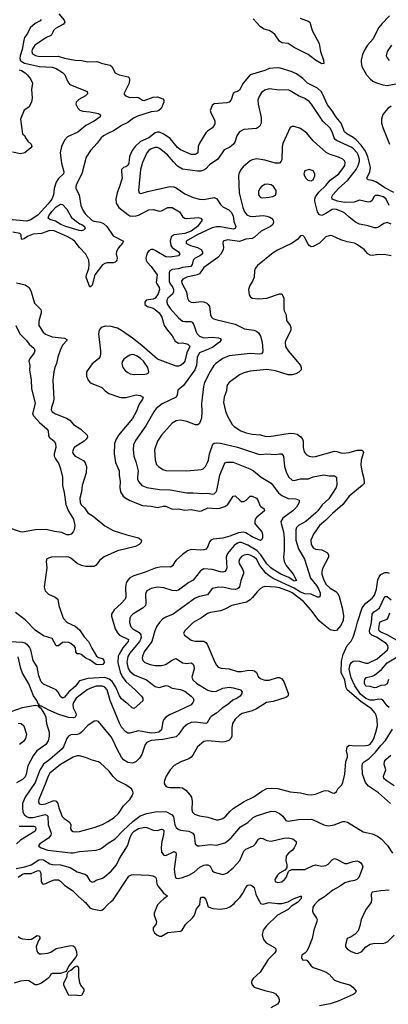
# Model space of a CAD drawing. Header units: inches. Extents: x 1552611 to 1694776, y 811966 to 917215.
# Tile 514 of 549: x 1683963 to 1687462, y 889025 to 898373. Entities that reach past the tile are written whole.
import ezdxf

# ---------------------------------------------------------------- set-up
doc = ezdxf.new("R2010")
doc.units = ezdxf.units.IN
doc.header["$MEASUREMENT"] = 0
doc.layers.add('B6888', color=7, linetype='Continuous')
doc.layers.add('B6889', color=7, linetype='Continuous')

msp = doc.modelspace()

# ---------------------------------------------------------------- linework, layer by layer
at = {"layer": 'B6888', "color": 5}
for points, elevation in [([(1684576.5, 890000), (1684588.2, 889990), (1684630, 889941.7), (1684650, 889931.7), (1684730, 889915.6), (1684750, 889920.3), (1684762.4, 889930), (1684797.2, 889970), (1684831.3, 890000)], 820), ([(1685301.9, 890000), (1685270.6, 889970), (1685239.5, 889890), (1685238.4, 889870), (1685261.6, 889810), (1685257.1, 889790), (1685231.6, 889750), (1685230.3, 889730), (1685242.3, 889702.3), (1685264.1, 889684.1), (1685290, 889672.8), (1685310, 889671.6), (1685370, 889706.4), (1685490, 889718.4), (1685506.6, 889730), (1685536.9, 889783.1), (1685608, 889850), (1685623.1, 889870), (1685641.3, 889930), (1685673.7, 889970), (1685677.1, 890000)], 820), ([(1685736.3, 890000), (1685752.7, 889950), (1685794.9, 889934.9), (1685868.3, 889928.3), (1685930, 889937.2), (1685956.3, 889950), (1685997.9, 889982.1), (1686015.2, 890000)], 820), ([(1686608.9, 890000), (1686600.2, 889990), (1686544.4, 889955.6), (1686510, 889924.7), (1686411.1, 889870), (1686306.2, 889770), (1686274.9, 889730), (1686265.8, 889685.8), (1686278.6, 889638.6), (1686301.3, 889610), (1686382.7, 889562.7), (1686394, 889550), (1686394, 889530), (1686381.1, 889510), (1686321.5, 889450), (1686244.2, 889330), (1686178.5, 889270), (1686166.5, 889250), (1686163.2, 889230), (1686168.5, 889208.5), (1686190, 889188.4), (1686290, 889154.4), (1686370, 889137.7), (1686390, 889124.6), (1686418.2, 889090), (1686426.7, 889070), (1686426.3, 889050), (1686410, 889026.2), (1686345.5, 888990)], 820), ([(1686239.9, 890000), (1686250, 889982.4), (1686270, 889974.9), (1686330, 889991.4), (1686410, 889981.3), (1686450, 889981.5), (1686510, 889998.2), (1686513.4, 890000)], 820), ([(1686789.8, 890000), (1686760.2, 889970), (1686747.2, 889947.2), (1686741.7, 889910), (1686748.8, 889888.8), (1686781.7, 889841.7), (1686786, 889830), (1686783.7, 889810), (1686754.2, 889730), (1686739, 889650), (1686710, 889576.2), (1686689.1, 889530.9), (1686670, 889509.2), (1686650, 889499.3), (1686642, 889490), (1686637.3, 889470), (1686647.7, 889447.7), (1686690, 889444.9), (1686730.2, 889390.2), (1686750, 889373.4), (1686826, 889350), (1686870.7, 889330), (1686900.7, 889310), (1686952.5, 889252.5), (1687010, 889230.4), (1687096, 889210), (1687126.6, 889186.6), (1687156.3, 889150), (1687147.3, 889130), (1687130, 889118.4), (1686986.5, 889053.5), (1686910, 889028.7), (1686807.7, 889010)], 840), ([(1687300.5, 890000), (1687298, 889990), (1687250, 889923.7), (1687205.3, 889830), (1687193.1, 889770), (1687176.3, 889723.7), (1687148.7, 889691.3), (1687110, 889666), (1687071.1, 889648.9), (1687057.3, 889590), (1687057.3, 889570), (1687070, 889551), (1687110, 889527.7), (1687150, 889510.7), (1687170, 889507.3), (1687210, 889527.3), (1687249.7, 889570.3), (1687290, 889596.4), (1687330, 889605.3), (1687410, 889602.6), (1687432.2, 889607.7), (1687458.4, 889621.6), (1687517.5, 889682.5)], 860), ([(1683949.6, 889669.6), (1683970, 889654.4), (1683990, 889646.7), (1684050, 889639), (1684075.6, 889644.4), (1684130, 889677.1), (1684151.9, 889671.9), (1684155.5, 889650), (1684137.1, 889622.9), (1684119.7, 889570), (1684124.7, 889530), (1684135.4, 889515.4), (1684150, 889505.5), (1684170, 889503), (1684230.4, 889509.6), (1684258.6, 889521.4), (1684310, 889554.6), (1684450, 889584.6), (1684470, 889581.6), (1684487.3, 889567.3), (1684503.2, 889523.2), (1684504, 889490), (1684494, 889470), (1684430, 889389.5), (1684402.9, 889337.1), (1684350, 889318.5), (1684270, 889316.9), (1684259.3, 889310), (1684248.2, 889290), (1684229, 889271), (1684170, 889226.4), (1684130, 889208.5), (1684109.4, 889210), (1684050, 889246.2), (1684030, 889251.6), (1683970, 889244.8), (1683910, 889226)], 780)]:
    msp.add_lwpolyline(points, dxfattribs=dict(at, elevation=elevation))
at = {"layer": 'B6888', "color": 5, "elevation": 780}
msp.add_lwpolyline([(1684534, 889106), (1684490, 889112), (1684430, 889108.5), (1684418.1, 889138.1), (1684387.2, 889190), (1684382.6, 889210), (1684382, 889230), (1684412.4, 889290), (1684414.3, 889310), (1684425.1, 889334.9), (1684450, 889348), (1684490, 889383), (1684510, 889390.4), (1684521, 889370), (1684522.8, 889290), (1684532, 889230), (1684550, 889194), (1684572, 889170), (1684571.3, 889150), (1684550, 889109.2)], close=True, dxfattribs=at)
at = {"layer": 'B6889', "color": 5}
for points, elevation in [([(1684165.8, 898374.1), (1684157.8, 898362.2), (1684110, 898335.7), (1684064, 898296), (1684037.4, 898242.6), (1684010, 898204), (1684001.4, 898178.6), (1683988, 898090), (1683966.3, 898030), (1683963.6, 898003.6), (1683966.9, 897990), (1683978.5, 897978.5), (1684010, 897961.8), (1684150, 897927.5), (1684270, 897923.7), (1684310, 897908.6), (1684370, 897871), (1684392, 897850), (1684421.7, 897781.7), (1684438.9, 897758.9), (1684604, 897690), (1684608, 897670), (1684588, 897650), (1684524.6, 897615.4), (1684498.9, 897590), (1684494.6, 897570), (1684514.5, 897534.5), (1684535.5, 897515.5), (1684563.6, 897503.6), (1684630, 897498.4), (1684710, 897483), (1684730.7, 897470), (1684727.3, 897450), (1684670, 897409.6), (1684590.3, 897369.7), (1684513.8, 897306.2), (1684418, 897262), (1684387.8, 897230), (1684360.6, 897170), (1684346.2, 897110), (1684359.7, 897010), (1684381.5, 896930), (1684378, 896910), (1684330, 896864.2), (1684310, 896832), (1684289.2, 896770), (1684283, 896710), (1684269.5, 896670), (1684234.9, 896625.1), (1684138.2, 896521.8), (1684070, 896471.6), (1684030, 896461.6), (1683830, 896477.9)], 760), ([(1684335.3, 898430), (1684383.9, 898370), (1684392.4, 898350), (1684378.9, 898330), (1684302.8, 898290), (1684284.7, 898270), (1684268.5, 898231.5), (1684258, 898222), (1684217.1, 898202.9), (1684106.5, 898130), (1684082, 898090), (1684078, 898070), (1684085.8, 898050), (1684113.9, 898033.9), (1684150, 898024.4), (1684327, 898027), (1684390, 898006.6), (1684490, 897988.4), (1684550, 897985.4), (1684610, 897974.4), (1684695, 897975), (1684750, 897955.6), (1684820.9, 897940.9), (1684836.4, 897930), (1684870, 897868.4), (1684906, 897850), (1684992, 897832), (1685001.1, 897821.1), (1685006, 897806), (1685003.1, 897770), (1684950.5, 897670), (1684967.7, 897650), (1685010, 897634.3), (1685070, 897638.7), (1685090, 897635.8), (1685130, 897608), (1685146, 897606), (1685230, 897638.2), (1685270, 897640.6), (1685323, 897623), (1685332.9, 897610), (1685332.7, 897590), (1685305.1, 897530), (1685283.2, 897510), (1685270, 897503.7), (1685210, 897499.5), (1685081.7, 897458.3), (1685042.3, 897437.7), (1684990, 897395.4), (1684930, 897368.5), (1684859.9, 897320.1), (1684792, 897290), (1684759, 897270), (1684735.8, 897250), (1684700, 897200), (1684636.1, 897130), (1684593.7, 897066.3), (1684554, 896910), (1684501.2, 896810), (1684495, 896790), (1684496.1, 896770), (1684526.2, 896710), (1684545, 896610), (1684563.6, 896563.6), (1684583.9, 896530), (1684650, 896468), (1684670, 896458.7), (1684730, 896450.1), (1684757.2, 896437.2), (1684790.1, 896410.1), (1684850, 896321.6), (1684947.3, 896270), (1684938, 896250), (1684897.6, 896202.4), (1684880.8, 896170), (1684878.5, 896150), (1684886.9, 896110), (1684884.7, 896090), (1684878.7, 896081.3), (1684869.4, 896070.6), (1684854.5, 896065.5), (1684790, 896063.8), (1684770, 896059.2), (1684750, 896046.5), (1684677.2, 895950), (1684650, 895852.3), (1684639.1, 895840.9), (1684630, 895834), (1684594.7, 895930), (1684597.1, 895950), (1684618, 896010), (1684622.9, 896050), (1684618.9, 896090), (1684590, 896147.1), (1684529.4, 896209.4), (1684490, 896262.9), (1684464.9, 896284.9), (1684414.1, 896314.1), (1684290, 896367.8), (1684250, 896371.1), (1684170, 896343.2), (1684090, 896335.4), (1684042.9, 896317.1), (1684010, 896294.8), (1683985.3, 896285.3), (1683979.3, 896290), (1683977.7, 896330), (1683963.3, 896343.3), (1683896.8, 896356.8)], 780), ([(1686626.2, 898386.2), (1686700.4, 898360.4), (1686717.3, 898350), (1686740.7, 898270), (1686806.2, 898146.2), (1686817.6, 898070), (1686848.2, 897990), (1686850, 897958), (1686830, 897952.7), (1686770, 897988.6), (1686701.5, 898041.5), (1686569.1, 898109.1), (1686510, 898147.6), (1686450, 898151.8), (1686430, 898169.4), (1686387.1, 898230), (1686361.5, 898250), (1686330, 898269.8), (1686283.4, 898283.4), (1686250, 898304.8), (1686180.3, 898380.3)], 780), ([(1687474.6, 898410), (1687402.8, 898337.2), (1687370, 898296.2), (1687319.1, 898190), (1687265.2, 898130), (1687238.8, 898090), (1687217.9, 898042.1), (1687205, 897990), (1687203.2, 897970), (1687210.3, 897930), (1687254, 897850), (1687289.1, 897810), (1687315.3, 897790), (1687350, 897773.5), (1687410, 897753.2), (1687450, 897747.8), (1687670, 897790.1)], 820), ([(1687492.9, 898130), (1687450.4, 898070), (1687443, 898030), (1687450.4, 898010.4), (1687470, 897984.9)], 840), ([(1687513.3, 896733.3), (1687430, 896778), (1687350, 896831.9), (1687310, 896846.8), (1687272.4, 896852.4), (1687262, 896862), (1687258.9, 896870), (1687287.1, 896930), (1687293.8, 896970), (1687268.1, 897070), (1687245.2, 897125.2), (1687203.3, 897183.3), (1687154, 897234), (1687130, 897254.2), (1687067.9, 897290), (1687047.7, 897307.7), (1687013.7, 897390), (1686966.6, 897446.6), (1686930, 897509.1), (1686885.5, 897565.5), (1686838.8, 897670), (1686825.5, 897690), (1686790, 897722.3), (1686693.7, 897770), (1686650, 897816.1), (1686590, 897857.7), (1686540.8, 897880.8), (1686434.1, 897914.1), (1686410, 897916.9), (1686330, 897909.4), (1686290, 897891.6), (1686151.9, 897848.1), (1686084.6, 897770), (1686050, 897704.5), (1686030.7, 897690), (1686010, 897686.3), (1685988.4, 897671.6), (1685969, 897611), (1685950.6, 897590), (1685930, 897583.5), (1685810, 897575.6), (1685790, 897557), (1685772.7, 897510), (1685776.4, 897490), (1685810.3, 897430), (1685816.5, 897410), (1685814.3, 897385.7), (1685794.8, 897345.2), (1685746.2, 897313.8), (1685730, 897297.7), (1685670, 897199.8), (1685658.5, 897170), (1685653.1, 897110), (1685641.5, 897098.5), (1685627.9, 897092.1), (1685590, 897094.3), (1685490, 897137.2), (1685460.1, 897160.1), (1685390, 897244.3), (1685330, 897286.6), (1685290, 897303.6), (1685270, 897305.6), (1685250, 897298.8), (1685190, 897249.9), (1685110, 897217.6), (1685057.8, 897170), (1685029.4, 897130), (1685004.5, 897075.5), (1684998.8, 897010), (1684991.2, 896988.8), (1684970, 896974.8), (1684950, 896968.3), (1684930.3, 896950), (1684928.2, 896930), (1684934.3, 896870), (1684911, 896790), (1684887.5, 896730), (1684875.2, 896670), (1684878.2, 896630), (1684902.7, 896590), (1684990, 896523), (1685010, 896512.3), (1685032.7, 896507.3), (1685069.9, 896510.1), (1685090, 896517.1), (1685190, 896569.2), (1685230, 896571.3), (1685290, 896555.8), (1685310, 896557.6), (1685370, 896590.2), (1685410, 896590.1), (1685479.3, 896550), (1685510, 896503.1), (1685528.9, 896488.9), (1685550, 896485.7), (1685656.5, 896496.5), (1685684, 896490), (1685694, 896470), (1685649.5, 896410), (1685590, 896365.3), (1685530, 896341.8), (1685429.2, 896330.8), (1685399.4, 896310), (1685390.7, 896270), (1685399.3, 896230), (1685411.8, 896210), (1685470.2, 896170), (1685481.8, 896150), (1685469.3, 896130.7), (1685390, 896119.5), (1685350, 896122), (1685250, 896182.7), (1685230, 896190.3), (1685210, 896190.4), (1685190, 896178.4), (1685177.9, 896162.1), (1685165.4, 896134.6), (1685161.3, 896110), (1685163.9, 896090), (1685173.7, 896070), (1685210, 896028.7), (1685266.7, 895950), (1685259.3, 895879.3), (1685264, 895864), (1685286.7, 895830), (1685289.4, 895810), (1685277.1, 895770), (1685250, 895730.6), (1685230, 895718.3), (1685163, 895710), (1685150.3, 895690), (1685151.8, 895670), (1685175.5, 895650), (1685230, 895633.1), (1685250, 895622), (1685287.5, 895590), (1685313.8, 895550), (1685335.6, 895470), (1685364.8, 895424.8), (1685410, 895370.3), (1685440, 895320), (1685470, 895302.7), (1685510, 895304.2), (1685550, 895296.8), (1685563.6, 895290), (1685576.2, 895276.2), (1685578.9, 895270), (1685548.3, 895210), (1685531.8, 895130), (1685516.1, 895110), (1685490, 895089.8), (1685470, 895083.1), (1685450, 895083.1), (1685270.3, 895150.3), (1685121.2, 895281.2), (1685034.9, 895350), (1684930, 895421.4), (1684890, 895443.4), (1684830, 895461), (1684775.9, 895464.1), (1684735.8, 895450), (1684716, 895424), (1684711.9, 895390), (1684731.6, 895230), (1684730.2, 895190), (1684723.6, 895170), (1684710, 895154.3), (1684650, 895106.3), (1684598, 895030), (1684598, 894990), (1684612.4, 894950), (1684630.2, 894930.2), (1684643.1, 894923.1), (1684742.5, 894882.5), (1684775.3, 894850), (1684810, 894825.5), (1684909.3, 894789.3), (1684930, 894784.9), (1684970, 894786.4), (1685070, 894810.2), (1685105.9, 894805.9), (1685134, 894790), (1685130.2, 894770), (1685098.8, 894721.2), (1685068.2, 894650), (1685033.3, 894586.8), (1684902.5, 894430), (1684877.7, 894390), (1684862.3, 894350), (1684858.9, 894250), (1684874, 894170), (1684907.3, 894090), (1684907.5, 894050), (1684917.4, 893990), (1684915, 893930), (1684920.7, 893890), (1684944.9, 893850), (1684970, 893829.2), (1685010, 893807.6), (1685130, 893761), (1685210, 893752.9), (1685270, 893740.8), (1685326.2, 893753.8), (1685350, 893753.7), (1685410, 893727), (1685470, 893730.2), (1685530, 893717.6), (1685590, 893723), (1685670, 893706.4), (1685690, 893709.5), (1685750, 893738.9), (1685830, 893730.7), (1685864.5, 893735.5), (1685910, 893751.9), (1685939.8, 893770), (1685990, 893847.7), (1686007.2, 893852.8), (1686052.4, 893810), (1686070, 893800.2), (1686090, 893799.7), (1686112.1, 893810), (1686150, 893848.9), (1686170, 893849.2), (1686210, 893829.1), (1686226.3, 893806.3), (1686242.1, 893762.1), (1686250.8, 893750.8), (1686283.1, 893730), (1686284.5, 893724.5), (1686286.7, 893710), (1686214.3, 893650), (1686198.3, 893630), (1686194.9, 893610), (1686196.4, 893590), (1686201.8, 893581.8), (1686261.2, 893510), (1686269.1, 893490), (1686267.9, 893452.1), (1686262, 893438), (1686250, 893428), (1686170, 893462.4), (1686110, 893501.2), (1686087.2, 893507.2), (1686039.6, 893500.4), (1685958.9, 893470), (1685890, 893451), (1685799.5, 893440.5), (1685776.5, 893430), (1685764.5, 893415.5), (1685748.9, 893370), (1685733.5, 893346.5), (1685710, 893338.2), (1685683.7, 893336.3), (1685590, 893341.5), (1685556.5, 893330), (1685510, 893296.8), (1685450, 893240.9), (1685435.1, 893224.9), (1685412.9, 893187.1), (1685400.9, 893179.1), (1685390, 893175.5), (1685310, 893176.8), (1685250, 893165.2), (1685153.3, 893126.7), (1685046.2, 893093.8), (1685010, 893073.1), (1684988.8, 893051.2), (1684975, 893024.9), (1684967.5, 892990), (1684971.2, 892890), (1684965.3, 892870), (1684927.8, 892830), (1684858.5, 892770), (1684834.7, 892730), (1684834.2, 892710), (1684869.4, 892590), (1684890, 892551.6), (1684909.6, 892529.6), (1684995.3, 892490), (1684993.8, 892470), (1684943.1, 892410), (1684906, 892350), (1684898.6, 892330), (1684895.6, 892270), (1684917.4, 892177.4), (1684937.3, 892137.3), (1684970, 892091), (1685059.5, 892010), (1685120.3, 891950), (1685133.4, 891930), (1685132.9, 891907.1), (1685050, 891833.3), (1685030, 891840.5), (1684990, 891878.7), (1684969.6, 891890), (1684930, 891924.4), (1684910, 891955.1), (1684876.3, 892036.3), (1684840.4, 892090), (1684812, 892112), (1684770, 892126.6), (1684610, 892117.3), (1684530, 892094.5), (1684490, 892041.1), (1684429.1, 891990.9), (1684390, 891939.7), (1684370, 891931.1), (1684350, 891946.9), (1684327.6, 891987.6), (1684309.8, 892009.8), (1684190, 892063.7), (1684167.5, 892087.5), (1684144.8, 892144.8), (1684128.3, 892228.3), (1684091.4, 892290), (1684068.1, 892390), (1684056.3, 892416.3), (1684037.7, 892437.7), (1684012.6, 892452.6), (1683990, 892459.4), (1683870, 892466.9)], 820), ([(1683958, 897898), (1683981.3, 897890), (1684013.7, 897870), (1684034.9, 897850), (1684064.9, 897810), (1684084, 897770), (1684074, 897710), (1684080.5, 897630), (1684075.5, 897590), (1684050, 897544), (1684005.5, 897514.5), (1683970.7, 897430), (1683990.7, 897290.7), (1684011, 897270), (1684018, 897250), (1684040.7, 897220.7), (1684071, 897190), (1684078, 897170), (1684070, 897158), (1684010.9, 897109.1), (1683970, 897098), (1683894, 897114)], 740), ([(1687469.8, 896610), (1687441.1, 896670), (1687417.7, 896690), (1687370, 896702.9), (1687337.7, 896702.3), (1687326.3, 896693.7), (1687305.8, 896654.2), (1687290, 896644.4), (1687270, 896641.4), (1687190, 896659.1), (1687139.1, 896640.9), (1687050, 896636.9), (1686981.1, 896650), (1686929.7, 896670), (1686925.8, 896690), (1686935.9, 896710), (1686990.7, 896770), (1687078.9, 896850), (1687157.5, 896950), (1687177.4, 896990), (1687187.1, 897030), (1687187.5, 897050), (1687176.9, 897090), (1687166.7, 897110), (1687130, 897149.9), (1687110, 897162.8), (1686970, 897225.9), (1686956.7, 897236.7), (1686946.6, 897250), (1686929.2, 897309.3), (1686910, 897344), (1686841.2, 897410), (1686731.8, 897571.8), (1686710, 897597.7), (1686670, 897625.8), (1686610.5, 897650.5), (1686530, 897698.7), (1686510, 897706.3), (1686430, 897702.4), (1686330, 897715.4), (1686290, 897705.1), (1686259.5, 897680.5), (1686234.8, 897645.2), (1686222.9, 897610), (1686225.7, 897570), (1686255.9, 897444.1), (1686255.3, 897390), (1686240.6, 897359.4), (1686210, 897341.1), (1686090.2, 897329.8), (1686050, 897309.6), (1686022.8, 897270), (1686004.4, 897210), (1685990.9, 897189.1), (1685958.3, 897161.7), (1685903.1, 897136.9), (1685844, 897050), (1685766.3, 896993.7), (1685730, 896957.4), (1685710, 896944.7), (1685683.7, 896936.3), (1685650, 896933.8), (1685510, 896953.3), (1685462.4, 896982.4), (1685422.1, 897022.1), (1685364.7, 897090), (1685290, 897149.7), (1685270, 897159.1), (1685250, 897160.4), (1685210, 897145.8), (1685188, 897130), (1685170, 897107.6), (1685130, 897017.6), (1685110, 896952.3), (1685090.5, 896750.5), (1685098.8, 896730), (1685110, 896723), (1685125.8, 896725.8), (1685176.9, 896743.1), (1685390.3, 896790.2), (1685426.5, 896786.5), (1685450, 896777.6), (1685530, 896718.9), (1685610, 896683.6), (1685670.2, 896670.2), (1685707.4, 896667.4), (1685810, 896685.8), (1685833.2, 896673.2), (1685870, 896618.3), (1685890, 896597.2), (1685947.4, 896567.4), (1685970, 896545.2), (1685988.8, 896510), (1685995.8, 896455.8), (1686016.1, 896410), (1686009.2, 896390.8), (1685990, 896385.3), (1685870, 896405.3), (1685830, 896405), (1685790, 896397.8), (1685646.6, 896330), (1685544.9, 896270), (1685544.6, 896250), (1685547.9, 896247.9), (1685583.1, 896230), (1685652, 896210), (1685684.7, 896190), (1685698.2, 896170), (1685696.9, 896150), (1685673.6, 896130), (1685630, 896108), (1685610.2, 896090), (1685599.4, 896050), (1685588.7, 896031.3), (1685510, 896018.8), (1685470, 896007.4), (1685410, 896002.7), (1685388, 895990), (1685381.6, 895970), (1685381.6, 895890), (1685387.2, 895870), (1685417.4, 895830), (1685424, 895810), (1685422.9, 895790), (1685412.7, 895767.3), (1685369.3, 895730), (1685358.9, 895710), (1685358.9, 895690), (1685365.8, 895670), (1685391, 895630), (1685470, 895542.8), (1685510, 895512.3), (1685530, 895506.9), (1685589, 895509), (1685601.2, 895501.2), (1685616.9, 895476.9), (1685637.1, 895410), (1685649.2, 895389.2), (1685670, 895367.1), (1685710, 895354.1), (1685790, 895358.3), (1685850, 895352.9), (1685867.1, 895347.1), (1685876.5, 895330), (1685859.5, 895310), (1685795, 895265), (1685755.6, 895244.4), (1685669.2, 895210), (1685649.3, 895170), (1685642.4, 895090), (1685627, 895050), (1685519, 894901), (1685464.1, 894855.9), (1685459.5, 894810), (1685448.2, 894790), (1685314.4, 894725.6), (1685258.8, 894681.2), (1685236.5, 894650), (1685161.9, 894518.1), (1685062.3, 894377.7), (1685043.9, 894336.1), (1685039.3, 894290), (1685046, 894230), (1685070, 894167.3), (1685087.5, 894090), (1685080.2, 894030), (1685081.8, 894010), (1685090.3, 893990), (1685122, 893950), (1685170, 893932.9), (1685290, 893912.5), (1685390.2, 893910.2), (1685550, 893880.2), (1685610, 893882.5), (1685694.9, 893874.9), (1685750, 893877.4), (1685790, 893869.2), (1685810, 893872.8), (1685828.4, 893890), (1685835.7, 893904.3), (1685863.5, 894050), (1685902.9, 894150), (1685914.4, 894165.6), (1685930, 894172.6), (1685990, 894171.8), (1686148.8, 894108.8), (1686181.1, 894090), (1686254, 894030), (1686350, 893972.3), (1686420.7, 893880.7), (1686450, 893856.1), (1686510, 893828.1), (1686585.1, 893825.1), (1686615.3, 893810), (1686617.4, 893790), (1686590, 893746), (1686554.6, 893710), (1686460.4, 893639.6), (1686443.3, 893610), (1686444, 893590), (1686467.4, 893510), (1686472.4, 893450), (1686474.2, 893330), (1686468.3, 893270), (1686472.8, 893230), (1686491, 893190), (1686560.1, 893110), (1686591.7, 893048.3), (1686570, 893042.7), (1686517.1, 893077.1), (1686443.4, 893110), (1686370, 893153.1), (1686346, 893170), (1686310, 893206.1), (1686253, 893293), (1686213.8, 893333.8), (1686130, 893383.1), (1686070, 893408.6), (1686050, 893409.9), (1686030, 893404.2), (1685998.9, 893381.1), (1685935.8, 893304.2), (1685924.6, 893270), (1685930.1, 893169.9), (1685923.2, 893150), (1685910, 893135.1), (1685890.9, 893129.1), (1685870, 893130.7), (1685790, 893154.6), (1685710, 893158.8), (1685679.8, 893140.2), (1685609.3, 893050.7), (1685570, 893029.8), (1685470, 892958), (1685450, 892950.9), (1685410, 892952.1), (1685330, 892980.4), (1685270, 892986.6), (1685210, 892972), (1685170.2, 892949.8), (1685156.9, 892923.1), (1685161.5, 892830), (1685156.5, 892810), (1685134.6, 892790), (1685037.6, 892730), (1685018.9, 892710), (1685007.8, 892690), (1685004.8, 892650), (1685019.3, 892610), (1685036.9, 892590), (1685096, 892556), (1685112.8, 892532.8), (1685115.7, 892510), (1685110.8, 892490), (1685098.9, 892470), (1685010, 892359.5), (1684990, 892326), (1684978.8, 892270), (1684994.4, 892214.4), (1685010, 892188.7), (1685050, 892154.4), (1685165.3, 892105.3), (1685250, 892041.8), (1685270, 892034.7), (1685290, 892033.8), (1685350, 892052), (1685370, 892047.2), (1685410, 892025.5), (1685490, 892014.3), (1685530, 891999.4), (1685591.4, 891950), (1685608.9, 891930), (1685614.9, 891910), (1685607, 891890), (1685590, 891868.2), (1685470, 891809.8), (1685390, 891777.1), (1685349.1, 891750.9), (1685331.2, 891730), (1685322.9, 891710), (1685308.3, 891630), (1685284.6, 891610), (1685250, 891601.5), (1685210, 891600.6), (1685090, 891621.6), (1685010, 891600.7), (1684990, 891600.7), (1684970, 891611.5), (1684930, 891655.1), (1684910, 891692.8), (1684821.7, 891910), (1684793.5, 892010), (1684770, 892036.8), (1684750, 892045.9), (1684690, 892044.5), (1684630, 892024.6), (1684603.8, 892010), (1684500.2, 891930), (1684472.4, 891890), (1684466.5, 891870), (1684470, 891839.5), (1684496.3, 891790), (1684500.2, 891770), (1684489.3, 891750.7), (1684475.3, 891744.7), (1684427.8, 891747.8), (1684335.7, 891775.7), (1684238.5, 891818.5), (1684170, 891856), (1684156.4, 891856.4), (1684150, 891866), (1684142, 891862), (1684148, 891870), (1684138, 891878), (1684124.5, 891910), (1684093.6, 891953.6), (1684050, 892066.3), (1683989.1, 892169.1), (1683974.2, 892214.2), (1683950, 892323.7)], 840), ([(1687489.5, 897550.5), (1687458.3, 897530), (1687410, 897471.5), (1687397.5, 897430), (1687399, 897390), (1687408.8, 897350), (1687474.6, 897190)], 820), ([(1687490, 896431.8), (1687452, 896448), (1687420.4, 896439.6), (1687370, 896401.7), (1687350, 896395.6), (1687330, 896397.2), (1687270, 896416.5), (1687190, 896430.7), (1687149.9, 896449.9), (1687090, 896497.7), (1687050, 896536.2), (1687026.4, 896550), (1686970, 896571.9), (1686950, 896575.3), (1686930, 896571.9), (1686870, 896532.3), (1686830, 896514.8), (1686810, 896519.1), (1686804.4, 896524.4), (1686789.1, 896550), (1686765.9, 896650), (1686764.5, 896670), (1686769.9, 896690), (1686803.6, 896736.4), (1686870, 896798.3), (1686911.4, 896850), (1686994, 896910), (1687038, 896970), (1687049, 896990), (1687053.7, 897013.7), (1687049.7, 897030), (1687029.7, 897050), (1686990, 897068.2), (1686910, 897091.6), (1686872.3, 897112.3), (1686750, 897222.6), (1686690, 897296.3), (1686630, 897339.1), (1686570, 897360.5), (1686550, 897359.5), (1686530, 897349), (1686462.3, 897197.7), (1686455.4, 897164.6), (1686450, 897042), (1686446.4, 897030), (1686430, 897011.8), (1686390, 897009.7), (1686290, 897040.4), (1686210, 897053.3), (1686170, 897043.1), (1686150, 897032.1), (1686084.6, 896975.4), (1686062.8, 896950), (1686043.9, 896910), (1686039.7, 896890), (1686045.2, 896730), (1686080.1, 896590), (1686096.6, 896550), (1686119.6, 896519.6), (1686146.1, 896506.1), (1686170, 896503.8), (1686272.8, 896512.8), (1686310, 896508.4), (1686337.2, 896497.2), (1686352.2, 896490), (1686368.7, 896470), (1686373.7, 896450), (1686364.9, 896430), (1686343.8, 896410), (1686255.9, 896364.1), (1686192.5, 896307.5), (1686170, 896297), (1686110, 896289.9), (1686050, 896267.7), (1685937, 896283), (1685894.8, 896270), (1685890.5, 896250), (1685897.8, 896210), (1685894.7, 896190), (1685874, 896150), (1685845.1, 896114.9), (1685710, 896020.7), (1685670, 895959.9), (1685648.9, 895951.1), (1685550, 895927.9), (1685512.8, 895910), (1685500.2, 895890), (1685503.2, 895870), (1685545.4, 895790), (1685556.9, 895730), (1685570, 895703), (1685590, 895690.4), (1685610, 895687.4), (1685690, 895696.9), (1685710, 895695.3), (1685740.7, 895680.7), (1685752.8, 895670), (1685763.6, 895650), (1685774.6, 895570), (1685783.1, 895550), (1685796.7, 895536.7), (1685825.5, 895525.5), (1686010, 895482.8), (1686098.5, 895438.5), (1686185.4, 895425.4), (1686210, 895415.3), (1686230, 895400.4), (1686250, 895368), (1686266.2, 895310), (1686272, 895230), (1686268.2, 895211.8), (1686258.3, 895201.7), (1686243.7, 895196.3), (1686150, 895204.7), (1685950, 895181.5), (1685890, 895157.8), (1685823.9, 895110), (1685805.8, 895090), (1685770, 895032.8), (1685717.8, 894930), (1685708.3, 894890), (1685689, 894730), (1685693.6, 894650), (1685690.2, 894590), (1685670, 894539.3), (1685653.4, 894526.6), (1685632.2, 894527.8), (1685550, 894558.8), (1685490, 894570.8), (1685450, 894565.3), (1685410, 894541), (1685309.2, 894430), (1685270.2, 894370), (1685244.2, 894290), (1685250.3, 894189.7), (1685262.4, 894150), (1685279.6, 894130), (1685322.4, 894102.4), (1685350, 894093.8), (1685550, 894089.3), (1685690, 894102.3), (1685706, 894110), (1685725.4, 894130), (1685747.4, 894170), (1685755, 894190), (1685765.1, 894250), (1685796.6, 894343.4), (1685810, 894353.7), (1685830, 894355.6), (1685870, 894351.3), (1686030, 894314.2), (1686230, 894248.3), (1686250, 894245.6), (1686310, 894252.6), (1686390, 894244.2), (1686430, 894251.6), (1686450, 894250.3), (1686467.8, 894227.7), (1686476.9, 894130), (1686496.5, 894070), (1686516.5, 894030), (1686550, 894001.7), (1686570, 893998.3), (1686630, 894012.3), (1686704.7, 894015.2), (1686750, 894032.8), (1686850, 894050.3), (1686901.7, 894041.7), (1686950, 894042.4), (1686970, 894030.7), (1686972.5, 893952.5), (1686966.2, 893930), (1686896.4, 893823.6), (1686833.3, 893766.7), (1686793, 893710), (1686773.5, 893690), (1686680.2, 893610), (1686608.9, 893570), (1686589.5, 893550.5), (1686583, 893530), (1686585.6, 893430), (1686608.3, 893350), (1686666.2, 893250), (1686725.1, 893070), (1686781.2, 893001.2), (1686801, 892970), (1686814.9, 892930), (1686815.3, 892904.7), (1686809.1, 892890.9), (1686790, 892888.9), (1686730, 892919.9), (1686670, 892921), (1686630, 892939.1), (1686570, 892977.3), (1686370, 893067.7), (1686330, 893093.1), (1686299.5, 893119.5), (1686243.4, 893190), (1686210, 893249.8), (1686190, 893271.4), (1686152.4, 893290), (1686130, 893294.4), (1686092.7, 893290), (1686070, 893277.3), (1686049.4, 893250), (1686044.8, 893230), (1686046.8, 893210), (1686082.2, 893150), (1686087.8, 893130), (1686086.4, 893113.6), (1686063, 893050), (1686051.1, 892990), (1686042.6, 892977.4), (1686032, 892968), (1686010, 892963), (1685970, 892966.8), (1685890, 892986.6), (1685837.5, 892982.5), (1685790, 892971.1), (1685746, 892914), (1685670, 892896.8), (1685630, 892879.5), (1685421.3, 892730), (1685350, 892699), (1685320.1, 892679.9), (1685288.9, 892651.1), (1685264.2, 892615.8), (1685245.1, 892570), (1685217.6, 892470), (1685145.7, 892370), (1685128.4, 892330), (1685126, 892310), (1685131.5, 892290), (1685149.5, 892269.5), (1685202, 892250), (1685250, 892240.2), (1685310, 892242.2), (1685348.4, 892251.6), (1685410, 892292.8), (1685430, 892303.2), (1685450, 892306.7), (1685510, 892268.4), (1685550, 892261.5), (1685590, 892266), (1685601.7, 892261.7), (1685610, 892255.5), (1685617.1, 892237.1), (1685618.4, 892210), (1685596.1, 892130), (1685605.2, 892105.2), (1685644.7, 892070), (1685750, 892008.3), (1685790, 891993.2), (1685830, 891998.8), (1685890, 892025.7), (1685950, 892034.8), (1685990, 892030.9), (1686037.7, 892017.7), (1686059.1, 892010), (1686073.4, 891990), (1686068.8, 891970), (1686055.6, 891950), (1686028.2, 891930), (1685987.4, 891912.6), (1685937.6, 891870), (1685884.8, 891835.2), (1685830, 891787.9), (1685781.1, 891758.9), (1685770, 891747.8), (1685743.7, 891696.3), (1685730, 891689.8), (1685630, 891704.5), (1685590, 891700.2), (1685556.8, 891683.2), (1685515.3, 891650), (1685470, 891585.1), (1685450, 891565.1), (1685322.5, 891537.5), (1685210, 891528.6), (1685182.2, 891517.8), (1685170, 891509.8), (1685155.3, 891490), (1685122, 891398), (1685099.4, 891360.6), (1685070, 891329.7), (1685050, 891319.2), (1685030, 891315.3), (1684990, 891320.9), (1684947, 891347), (1684929.9, 891369.9), (1684887.5, 891447.5), (1684850.4, 891530.4), (1684830, 891564), (1684710, 891709.6), (1684690, 891716.9), (1684670, 891713), (1684610, 891671.1), (1684550, 891608.2), (1684530, 891593.5), (1684510, 891586.4), (1684450, 891583), (1684426, 891570), (1684410, 891549.2), (1684379.3, 891470), (1684365.4, 891450), (1684250.2, 891350), (1684190, 891304.2), (1684153.6, 891246.4), (1684109, 891131), (1684014, 890990), (1683991.3, 890930), (1683988.3, 890890), (1683993.7, 890850), (1684005.4, 890825.4), (1684026.5, 890806.5), (1684050, 890799.1), (1684090, 890799.3), (1684205.7, 890825.7), (1684221, 890821), (1684231.3, 890811.3), (1684234, 890730), (1684260.6, 890650), (1684257.7, 890630), (1684236.3, 890603.7), (1684153, 890550), (1684142, 890530), (1684145.7, 890525.7), (1684166.8, 890510), (1684230, 890489.4), (1684450, 890462.7), (1684470, 890463), (1684530, 890476), (1684689, 890489), (1684730, 890502), (1684750, 890512.6), (1684804.3, 890555.7), (1684870, 890594.7), (1684944.2, 890675.8), (1685038.7, 890761.3), (1685105.9, 890814.1), (1685170, 890837.8), (1685250, 890852.9), (1685350, 890855.8), (1685410, 890825.2), (1685423.8, 890803.8), (1685437.2, 890730), (1685450, 890703.9), (1685468, 890688), (1685490, 890676.8), (1685570, 890668.6), (1685607.6, 890650), (1685620.8, 890630), (1685628.1, 890548.1), (1685650, 890530.4), (1685668.9, 890528.9), (1685770, 890541.3), (1685830, 890535.3), (1685910, 890559.5), (1685930, 890570.3), (1685970, 890605.2), (1686060.4, 890710), (1686130, 890752.1), (1686179.8, 890799.8), (1686210, 890815.6), (1686350, 890858.3), (1686390, 890855.2), (1686430, 890835.8), (1686461.1, 890810), (1686490, 890770.4), (1686510, 890764.7), (1686610, 890779.3), (1686730, 890781.5), (1686750, 890776.3), (1686850, 890729.1), (1686890, 890718.5), (1686949, 890729), (1687030, 890759), (1687050, 890761.1), (1687074.1, 890754.1), (1687222, 890662), (1687310, 890644.5), (1687360, 890620), (1687395.4, 890595.4), (1687453, 890533), (1687501.2, 890461.2)], 860), ([(1687490, 896131.2), (1687423.7, 896143.7), (1687350, 896141), (1687310, 896134), (1687290, 896136.3), (1687267.3, 896150), (1687233.6, 896190), (1687170, 896236.9), (1687141.2, 896250), (1687070, 896264.8), (1687010, 896283.5), (1686930, 896322.2), (1686910, 896324.1), (1686870.4, 896310), (1686810, 896251.1), (1686750, 896219.7), (1686730, 896218), (1686710, 896229.6), (1686700.9, 896240.9), (1686667.2, 896307.2), (1686650, 896324), (1686630, 896322), (1686604.7, 896290), (1686551, 896250), (1686410, 896184.7), (1686370, 896160.5), (1686220.9, 896039.1), (1686199.1, 896010), (1686192.5, 895987.5), (1686188.4, 895930), (1686172.2, 895890), (1686148.4, 895850), (1686135.5, 895810), (1686141.1, 895761.1), (1686150, 895746), (1686170, 895730.7), (1686230, 895721.3), (1686309.7, 895730.3), (1686430, 895771.8), (1686450, 895770.3), (1686458.5, 895758.5), (1686468.9, 895730), (1686469.2, 895629.2), (1686473.1, 895610), (1686493.4, 895570), (1686496, 895516), (1686530.3, 895470.3), (1686537, 895450), (1686537.4, 895430), (1686531.6, 895410), (1686488.9, 895330), (1686484.2, 895310), (1686487.2, 895270), (1686510.3, 895230), (1686570, 895163.7), (1686627.2, 895090), (1686636.5, 895070), (1686635.3, 895050), (1686613.2, 895026.8), (1686583.8, 895010), (1686550, 895000.2), (1686510, 895002.1), (1686390, 895038.8), (1686310, 895051.5), (1686150, 895035), (1686090, 895018.7), (1686050, 894999.7), (1685950.4, 894930), (1685935.6, 894910), (1685927.9, 894890), (1685924.7, 894850), (1685902.6, 894790), (1685897.8, 894737.8), (1685916.4, 894656.4), (1685934.6, 894610), (1685981.1, 894530), (1685998.7, 894510), (1686063.8, 894470), (1686111.7, 894451.7), (1686170, 894439.3), (1686250, 894432.3), (1686290, 894419.7), (1686330, 894415.2), (1686530, 894447.5), (1686570, 894445.1), (1686596.5, 894436.5), (1686631.6, 894411.6), (1686647.1, 894390), (1686652.9, 894370), (1686654.3, 894310), (1686662.2, 894270), (1686683.3, 894243.4), (1686710, 894228.3), (1686743.1, 894223.1), (1686770, 894225.4), (1686950, 894275.6), (1686974.7, 894274.7), (1687010, 894260.4), (1687030, 894257.6), (1687090, 894265.4), (1687165.1, 894285.1), (1687210, 894285.3), (1687219, 894279), (1687225.1, 894265.1), (1687206, 894190), (1687202.5, 894142.5), (1687209.3, 894089.3), (1687227.8, 894030), (1687234, 893986), (1687232.7, 893970), (1687215.5, 893950), (1687090.2, 893850), (1687029, 893771), (1686933.9, 893686.1), (1686870, 893621), (1686807.7, 893570), (1686752.5, 893490), (1686726.2, 893430), (1686729.4, 893390), (1686750, 893358), (1686770, 893345.5), (1686830, 893338.5), (1686851.3, 893331.3), (1686884.2, 893310), (1686894.9, 893290), (1686893.6, 893270), (1686836.9, 893163.1), (1686829.6, 893130.4), (1686830.1, 893110), (1686850, 893051.6), (1686873.6, 893010), (1686910, 892975.1), (1686963.3, 892943.2), (1686983.9, 892923.9), (1686996, 892896), (1687024.2, 892790), (1687035.6, 892715.6), (1687032.5, 892670), (1687010, 892621.6), (1686970, 892574), (1686950, 892569.6), (1686910, 892581.1), (1686830, 892643.5), (1686805.6, 892665.6), (1686727.7, 892770), (1686657.4, 892850), (1686548.9, 892930), (1686523.5, 892943.5), (1686430, 892977.4), (1686390, 892984.7), (1686290, 892991.6), (1686270, 892986), (1686250, 892972.1), (1686218.6, 892941.4), (1686173.9, 892886.1), (1686150, 892864.5), (1686116.1, 892843.9), (1685976.3, 892810), (1685910, 892775.8), (1685870, 892761.6), (1685774.5, 892745.5), (1685746.2, 892733.8), (1685690, 892694.8), (1685609.3, 892650.7), (1685530.5, 892570), (1685517.3, 892550), (1685527.7, 892530), (1685590, 892482.8), (1685630, 892473.4), (1685710, 892472.3), (1685730, 892461.1), (1685743.4, 892443.4), (1685814.7, 892274.7), (1685830, 892246), (1685846.7, 892226.7), (1685876.4, 892216.4), (1685950, 892208.8), (1686030, 892185.8), (1686070, 892185.8), (1686135.8, 892195.8), (1686175.3, 892195.3), (1686193, 892190), (1686210, 892176.4), (1686230.4, 892130), (1686253.9, 892113.9), (1686290, 892103.8), (1686330, 892103.5), (1686410, 892129), (1686430, 892126.3), (1686450, 892114.3), (1686470, 892088.2), (1686513.6, 891970), (1686508.4, 891950), (1686490, 891937.7), (1686370, 891901.2), (1686307.3, 891890), (1686210.9, 891829.1), (1686170, 891811.8), (1686075.4, 891784.6), (1686050, 891771), (1686010, 891731.3), (1685984.4, 891690), (1685976.5, 891650), (1685975.8, 891570), (1685968.2, 891550), (1685949.1, 891530.9), (1685921.3, 891518.7), (1685890, 891514.2), (1685750, 891526.4), (1685710, 891518.9), (1685650, 891468), (1685606.9, 891390), (1685590, 891369.7), (1685570, 891354.2), (1685492.1, 891327.9), (1685430, 891292.4), (1685390.3, 891250), (1685354, 891190), (1685336.9, 891150), (1685334.6, 891130), (1685340.3, 891110), (1685354.3, 891094.3), (1685370, 891085.8), (1685390, 891082.2), (1685484.8, 891084.8), (1685510, 891079.6), (1685538.7, 891058.7), (1685581.7, 891010), (1685592.6, 890990), (1685601.1, 890950), (1685596.9, 890870), (1685604.6, 890850), (1685622.4, 890830), (1685670, 890813.2), (1685750, 890801.6), (1685830, 890775.6), (1685850, 890776), (1685890, 890788.9), (1685918.7, 890810), (1685960.4, 890859.6), (1685990, 890884), (1686095.1, 890950), (1686186, 890994), (1686262.4, 891050), (1686310, 891072.9), (1686350, 891077.4), (1686412.5, 891072.5), (1686530, 891043.2), (1686630, 891031.4), (1686695.9, 891015.9), (1686730, 891014), (1686770, 891021.2), (1686850, 891051.6), (1686870, 891053.4), (1686891.8, 891051.8), (1686930, 891034), (1686950, 891030.8), (1686970, 891046.8), (1686982.9, 891070), (1687022.4, 891110), (1687030.7, 891129.3), (1687047.9, 891210), (1687057.6, 891330), (1687074.7, 891370), (1687075.4, 891390), (1687065.8, 891430), (1687072.8, 891470), (1687090, 891484.9), (1687150, 891480.2), (1687250, 891480.7), (1687270, 891485), (1687290, 891496.2), (1687310, 891519.7), (1687323.4, 891550), (1687344.7, 891610), (1687358.5, 891670), (1687356.8, 891730), (1687346.8, 891770), (1687336.8, 891790), (1687302.3, 891830), (1687200.4, 891900.4), (1687071.2, 892010), (1687062.9, 892030), (1687050, 892101.1), (1687015.2, 892175.2), (1687016.4, 892283.6), (1687032.6, 892347.4), (1687070, 892430.4), (1687110, 892472.7), (1687129.7, 892510), (1687154.6, 892590), (1687168.1, 892651.9), (1687215, 892790), (1687247.8, 892832.2), (1687310, 892879.7), (1687330, 892908.9), (1687350, 892964.9), (1687363.8, 893056.2), (1687375.3, 893084.7), (1687390, 893104.6), (1687430, 893123.2), (1687450, 893124.9), (1687470, 893119.5)], 880), ([(1683934.2, 895874.2), (1684015.1, 895855.1), (1684051.7, 895831.7), (1684072.4, 895790), (1684103, 895683), (1684163, 895623), (1684167.9, 895610), (1684166.7, 895590), (1684146.3, 895510), (1684144.6, 895470), (1684185.9, 895405.9), (1684207.4, 895387.4), (1684270, 895361.5), (1684390, 895350.7), (1684410, 895335.5), (1684410, 895326), (1684373.7, 895286.3), (1684353.2, 895250), (1684326, 895170), (1684314, 895110), (1684296.9, 895070), (1684287.3, 895030), (1684278.2, 894950), (1684286.4, 894770), (1684282, 894738), (1684263.8, 894690), (1684261.2, 894670), (1684270.3, 894650), (1684304, 894630), (1684406.4, 894590), (1684438.4, 894570), (1684474.4, 894530), (1684544.2, 894484.2), (1684603.8, 894430), (1684605.7, 894410), (1684595.3, 894390), (1684574.4, 894370), (1684481.3, 894310), (1684469.2, 894290), (1684464.2, 894270), (1684471.3, 894250), (1684490, 894228.4), (1684568.3, 894188.3), (1684585.2, 894165.2), (1684597.3, 894130), (1684594.5, 894070), (1684556.9, 893950), (1684549.5, 893890), (1684534.7, 893830), (1684536.3, 893790), (1684547.2, 893767.2), (1684577, 893737), (1684610, 893692.6), (1684660.5, 893660.5), (1684770, 893566.5), (1684850, 893522.1), (1684980.8, 893480.8), (1685077.3, 893457.3), (1685097.1, 893450), (1685119.5, 893430), (1685115.3, 893410), (1685096.9, 893390), (1685062.6, 893370), (1684890, 893330.3), (1684766.1, 893273.9), (1684720.7, 893239.3), (1684690, 893193.6), (1684670, 893182), (1684590, 893180.9), (1684550, 893190.9), (1684509.6, 893210), (1684450, 893261), (1684430, 893270.9), (1684410, 893274.2), (1684264.7, 893270), (1684238.2, 893261.8), (1684219.1, 893250), (1684216.7, 893243.3), (1684214.4, 893230), (1684222, 893170), (1684195.3, 892990), (1684204.6, 892950), (1684237.5, 892917.5), (1684298.8, 892890), (1684324.9, 892870), (1684333.4, 892810), (1684375.5, 892690), (1684415.3, 892650), (1684490, 892615.1), (1684530, 892580.5), (1684574, 892514), (1684617.6, 892470), (1684647.3, 892407.3), (1684691.4, 892331.4), (1684710, 892317), (1684750, 892306.5), (1684761, 892290), (1684766, 892270), (1684751.7, 892250), (1684712.4, 892247.6), (1684690, 892251.9), (1684631.7, 892291.7), (1684590, 892310.5), (1684545.8, 892345.8), (1684530, 892352.8), (1684510, 892350.9), (1684494.6, 892370), (1684491.8, 892410), (1684483.2, 892423.2), (1684450, 892451.3), (1684430, 892459.8), (1684390, 892463.2), (1684370, 892458.5), (1684330, 892428), (1684310, 892427.4), (1684270, 892498.3), (1684190, 892524.4), (1684110, 892578.5), (1684014.6, 892674.6), (1683924, 892744)], 780), ([(1683927, 895470), (1683965.7, 895390), (1684028.4, 895328.4), (1684052.6, 895292.6), (1684101.6, 895250), (1684106.4, 895230), (1684099.5, 895210), (1684055.3, 895150), (1684050.4, 895130), (1684058.4, 895090), (1684057.4, 895050), (1684071.1, 894951.1), (1684075, 894870), (1684110.2, 894730.2), (1684086, 894630), (1684096, 894610), (1684150, 894548.4), (1684222, 894490), (1684233.2, 894470), (1684236.1, 894430), (1684244.2, 894410), (1684290, 894371.7), (1684302, 894350), (1684305.4, 894310), (1684291.1, 894250), (1684291.1, 894230), (1684302.3, 894202.3), (1684334.7, 894154.7), (1684351.7, 894110), (1684368.1, 894028.1), (1684369.3, 893949.3), (1684384.6, 893884.6), (1684402.5, 893770), (1684426.8, 893706.8), (1684474.3, 893630), (1684487.7, 893570), (1684481, 893530), (1684470.6, 893509.4), (1684450.7, 893489.3), (1684430, 893481.2), (1684410, 893480.9), (1684364.2, 893504.2), (1684293.9, 893513.9), (1684213.8, 893533.8), (1684111.3, 893530), (1683991.2, 893508.8), (1683970, 893509.3), (1683850, 893551.3)], 760), ([(1687470, 891844.4), (1687450, 891859.3), (1687412.2, 891910), (1687398.3, 891918.3), (1687370, 891922.2), (1687327.9, 891912.1), (1687290, 891912.5), (1687250, 891928.1), (1687197.5, 891970), (1687143.3, 892050), (1687110, 892123.5), (1687092, 892208.1), (1687099.6, 892250), (1687111.9, 892270), (1687130, 892281.5), (1687150, 892286.5), (1687190, 892283.3), (1687250, 892264.1), (1687270, 892265.3), (1687355.5, 892304.5), (1687453.6, 892390), (1687460.8, 892410), (1687457.4, 892430), (1687441.6, 892450), (1687350, 892509.4), (1687306, 892530), (1687288.2, 892548.2), (1687282.3, 892570), (1687304.1, 892650), (1687309.5, 892730.5), (1687324.8, 892750), (1687355.9, 892770), (1687377, 892790), (1687430, 892896.9), (1687450, 892898), (1687490, 892866.4)], 860), ([(1687590, 892454.1), (1687450, 892534.2), (1687390, 892559.2), (1687375.9, 892570), (1687370.9, 892590), (1687378.7, 892641.3), (1687384.9, 892655.1), (1687450, 892680.2), (1687461.8, 892698.2), (1687477, 892743)], 840), ([(1687463, 892110), (1687450, 892068), (1687430, 892056.1), (1687390, 892051.3), (1687350, 892032.1), (1687330, 892029.8), (1687290, 892042.2), (1687250, 892046.8), (1687235.7, 892070), (1687234.6, 892090), (1687239.7, 892110), (1687252.7, 892127.3), (1687310, 892141.1), (1687330, 892150.1), (1687396.8, 892203.2), (1687450, 892265.5), (1687577.6, 892342.4)], 840), ([(1683830, 891785), (1683990, 891843.8), (1684110, 891865.5), (1684139.8, 891859.8), (1684144.7, 891850), (1684159.3, 891839.3), (1684199.5, 891779.5), (1684211.3, 891751.3), (1684218.9, 891690), (1684242, 891610), (1684242.8, 891570), (1684234.4, 891525.6), (1684210.2, 891490), (1684126.9, 891430), (1684090, 891382.6), (1684041.7, 891290), (1684025.7, 891210), (1684015.9, 891184.1), (1683990, 891158), (1683932.6, 891127.4)], 840), ([(1683950, 891692.7), (1683976.3, 891690), (1684002.6, 891670), (1684029, 891590), (1684018.9, 891550), (1683999.8, 891520.2), (1683961.1, 891490)], 820), ([(1687481.6, 890930), (1687370, 891032), (1687275.3, 891095.3), (1687245.8, 891130), (1687218, 891210), (1687213.7, 891286.3), (1687218.2, 891310), (1687233.3, 891326.7), (1687280.6, 891359.4), (1687341.3, 891418.7), (1687390, 891483.5), (1687434, 891530), (1687501.8, 891638.2)], 860), ([(1687519.2, 891099.2), (1687440.4, 891150), (1687420.8, 891170), (1687416.5, 891190), (1687437.4, 891250), (1687424.3, 891304.3), (1687424.4, 891330), (1687437.3, 891350), (1687486, 891390)], 840), ([(1683930, 890315.3), (1684010.9, 890329.1), (1684070.9, 890349.1), (1684144.7, 890395.3), (1684170, 890399.1), (1684190, 890396), (1684250, 890358.8), (1684270, 890351.5), (1684350, 890348.8), (1684443.6, 890323.6), (1684510, 890281.2), (1684581.8, 890261.8), (1684598, 890250), (1684630, 890197.3), (1684650, 890185.5), (1684670, 890190.5), (1684690, 890202.4), (1684750, 890223.8), (1684770, 890237.6), (1684830, 890290.3), (1684883.1, 890350), (1684912.1, 890410), (1684985, 890530), (1685010.4, 890610), (1685030.9, 890650), (1685050.5, 890670), (1685090, 890692.5), (1685150, 890705.5), (1685170, 890703.8), (1685230, 890676.8), (1685270, 890676.3), (1685310, 890687.7), (1685323.1, 890683.1), (1685330, 890674), (1685328.8, 890630), (1685313.3, 890570), (1685305.5, 890514.5), (1685308.6, 890470), (1685330, 890440.1), (1685350, 890437.3), (1685430, 890474.6), (1685446, 890466), (1685448.5, 890448.5), (1685428.8, 890308.8), (1685435.9, 890255.9), (1685443.1, 890230), (1685450, 890221.6), (1685470, 890219.5), (1685508.7, 890228.7), (1685570, 890252.5), (1685619.1, 890280.9), (1685672.8, 890327.2), (1685710, 890345.4), (1685730, 890350.2), (1685750, 890349), (1685770, 890336.9), (1685792.9, 890292.9), (1685810, 890278.3), (1685890, 890257.4), (1685929.3, 890270), (1685990, 890320.3), (1686051.6, 890390), (1686090, 890478.9), (1686110, 890497.3), (1686181.3, 890530), (1686201, 890550), (1686230, 890592.4), (1686250, 890601.3), (1686270, 890597.6), (1686310, 890578.9), (1686350, 890572.6), (1686470, 890601.3), (1686510, 890604), (1686554.7, 890594.7), (1686588, 890570), (1686588.4, 890550), (1686567.6, 890510), (1686551.4, 890488.6), (1686510, 890458.2), (1686493.8, 890430), (1686489.4, 890390), (1686497.8, 890350), (1686498, 890322), (1686481.1, 890298.9), (1686430, 890270.6), (1686410, 890251.5), (1686383.9, 890210), (1686387, 890190), (1686410, 890180.7), (1686450, 890189.2), (1686477.7, 890210), (1686492.2, 890230), (1686513.8, 890286.2), (1686523.3, 890296.7), (1686550, 890305.5), (1686670, 890305.3), (1686750, 890343.1), (1686770, 890347.6), (1686830, 890337.3), (1686870, 890341.8), (1686890, 890354), (1686930, 890396.4), (1686950, 890408.7), (1686970, 890404.2), (1687050, 890362), (1687070, 890360.7), (1687130, 890380.3), (1687166.2, 890386.2), (1687182, 890382), (1687198.8, 890370), (1687214.8, 890350), (1687218.8, 890330), (1687214.8, 890310), (1687180.9, 890230), (1687163.1, 890210), (1687140.3, 890199.7), (1687090, 890191.3), (1687050, 890178.3), (1686997.6, 890142.4), (1686934.7, 890110), (1686855.5, 890044.5), (1686799.6, 890010), (1686789.8, 890000)], 840), ([(1683956.8, 890716.8), (1684096.7, 890716.7), (1684112.2, 890710), (1684117.8, 890690), (1684109.2, 890670), (1683970, 890581.9), (1683931.6, 890550)], 840), ([(1683950, 890233), (1683990, 890259.9), (1684010, 890265.8), (1684072.8, 890267.2), (1684130, 890291.7), (1684150, 890294.3), (1684164.1, 890270), (1684168, 890188), (1684178.8, 890170), (1684190, 890164.9), (1684210, 890170.3), (1684248.1, 890191.9), (1684290, 890206.4), (1684330, 890205.8), (1684350, 890193.4), (1684391.3, 890151.3), (1684464.3, 890104.3), (1684517.8, 890050), (1684576.5, 890000)], 820), ([(1684831.3, 890000), (1684850, 890016.5), (1684998.4, 890241.6), (1685025.8, 890254.2), (1685044, 890256), (1685190, 890251.2), (1685225.6, 890245.6), (1685250.7, 890230.7), (1685258.3, 890218.2), (1685263.5, 890170), (1685273.8, 890150), (1685330, 890076.3), (1685344.7, 890070), (1685364.7, 890050), (1685330, 890027), (1685301.9, 890000)], 820), ([(1686015.2, 890000), (1686057, 890043), (1686081.5, 890078.5), (1686110, 890134), (1686130, 890157.3), (1686150, 890158.8), (1686170, 890150.8), (1686190, 890134.8), (1686206, 890070), (1686230, 890017.1), (1686239.9, 890000)], 820), ([(1685677.1, 890000), (1685680.4, 890030), (1685690, 890043.1), (1685710, 890041.7), (1685730, 890019.5), (1685736.3, 890000)], 820), ([(1686513.4, 890000), (1686570, 890030.2), (1686630, 890051.6), (1686638, 890050), (1686633.4, 890046.6), (1686634.9, 890030), (1686608.9, 890000)], 820), ([(1687470.5, 890109.5), (1687390, 890102.9), (1687310, 890089.2), (1687299.3, 890070), (1687303, 890010), (1687300.5, 890000)], 860)]:
    msp.add_lwpolyline(points, dxfattribs=dict(at, elevation=elevation))
for points, elevation in [([(1686710, 896949.2), (1686670, 896937.2), (1686661.6, 896910), (1686666.4, 896890), (1686678, 896870), (1686698.8, 896850), (1686730, 896844.2), (1686750, 896853), (1686764.7, 896890), (1686764.7, 896910), (1686750, 896938)], 880), ([(1686312.3, 896812.3), (1686290, 896808.2), (1686259.5, 896790), (1686241.7, 896770), (1686230, 896742), (1686230.3, 896710), (1686250, 896683.7), (1686270, 896680.3), (1686330, 896687), (1686365.4, 896694.6), (1686391.9, 896708.1), (1686398, 896730), (1686396.2, 896750), (1686372, 896790), (1686350, 896805.6)], 880), ([(1684550, 896369.5), (1684528.7, 896370), (1684402, 896410), (1684354.3, 896430), (1684301.5, 896461.5), (1684250, 896476.2), (1684233.1, 896490), (1684238.4, 896510), (1684268.3, 896551.6), (1684310, 896595), (1684350, 896620.2), (1684370, 896617.2), (1684410, 896572.6), (1684455.7, 896495.7), (1684498.8, 896458.8), (1684535.3, 896435.3), (1684552.7, 896430), (1684577, 896410), (1684584, 896390), (1684570, 896376)], 760), ([(1685030, 895194.2), (1685010, 895188.9), (1684976.9, 895170), (1684952.9, 895150), (1684938.3, 895130), (1684932, 895110), (1684943.1, 895070), (1684963.9, 895043.9), (1684990, 895022), (1685011.4, 895011.4), (1685050, 895005.2), (1685150, 895008.8), (1685170, 895010.6), (1685182, 895018), (1685189.4, 895030), (1685179.2, 895070), (1685139, 895130), (1685110, 895157.8), (1685079.3, 895179.3), (1685050, 895192.5)], 840), ([(1684510, 891383.8), (1684470, 891370.6), (1684350, 891300.2), (1684250, 891218.2), (1684232.1, 891190), (1684211.9, 891130), (1684146.2, 890970), (1684142.8, 890950), (1684149.4, 890929.4), (1684170, 890921.3), (1684209.1, 890929.1), (1684270, 890954.4), (1684290, 890958.5), (1684310, 890954), (1684324.1, 890930), (1684334.7, 890890), (1684367.3, 890807.3), (1684383.8, 890790), (1684424.7, 890764.7), (1684440.3, 890750), (1684447.2, 890730), (1684447, 890690), (1684456, 890676), (1684470, 890664.9), (1684490, 890661.1), (1684530, 890666.5), (1684670, 890704.4), (1684750, 890733.4), (1684800.5, 890759.5), (1684860, 890800), (1684902.3, 890837.7), (1684950, 890908.7), (1685009.6, 890970), (1685035.1, 891010), (1685039.6, 891030), (1685037.6, 891050), (1685023.6, 891070), (1684970, 891108.3), (1684888, 891150), (1684850, 891188.3), (1684810, 891242), (1684730, 891315.6), (1684710, 891327.8), (1684650, 891343.5), (1684588.9, 891368.9), (1684530, 891383.5)], 880)]:
    msp.add_lwpolyline(points, close=True, dxfattribs=dict(at, elevation=elevation))

doc.saveas('drawing.dxf')
